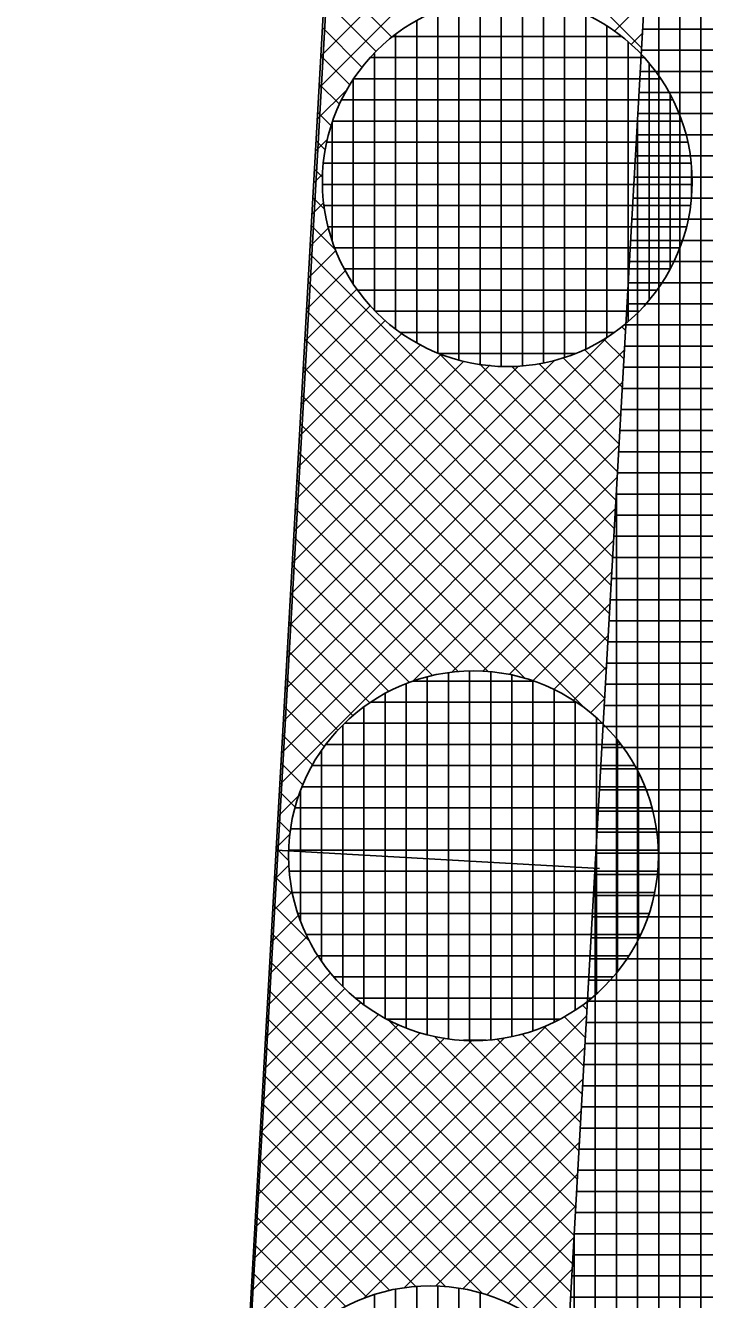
# Model space of a CAD drawing. Extents: x -565346 to -564154, y -1097386 to -1095620.
# Drawn here: x -564307.38 to -564300.96, y -1097289.41 to -1097277.36 of the extents above; entities that cross this region are included whole.
import ezdxf

# ---------------------------------------------------------------- set-up
doc = ezdxf.new("R2010")
doc.units = 0
for name, color, linetype in [('Vrstva 1', 7, 'Continuous'), ('Vrstva 41', 7, 'Continuous'), ('Vrstva 42', 7, 'Continuous'), ('Vrstva 43', 7, 'Continuous'), ('Vrstva 44', 7, 'Continuous')]:
    doc.layers.add(name, color=color, linetype=linetype)

msp = doc.modelspace()

# ---------------------------------------------------------------- linework, layer by layer
at = {"layer": 'Vrstva 1'}
msp.add_line((-564307.09, -1097322.09), (-564296.5, -1097135.53), dxfattribs=at)
at = {"layer": 'Vrstva 41'}
msp.add_line((-564301.949, -1097285.335), (-564305.011, -1097285.162), dxfattribs=at)
msp.add_lwpolyline([(-564307.383, -1097332.191), (-564304.399, -1097332.838), (-564304.096, -1097322.37), (-564303.226, -1097307.04), (-564296.016, -1097180.02), (-564294.347, -1097150.646), (-564297.42, -1097150.37), (-564307.09, -1097322.09)], close=True, dxfattribs=at)
at = {"layer": 'Vrstva 42'}
for p, q in [((-564301.392, -1097274.733), (-564304.604, -1097277.945)), ((-564301.726, -1097274.784), (-564304.587, -1097277.645)), ((-564304.421, -1097274.698), (-564301.553, -1097277.567)), ((-564304.542, -1097276.841), (-564303.914, -1097277.468)), ((-564304.557, -1097277.108), (-564304.063, -1097277.602)), ((-564301.528, -1097277.132), (-564301.807, -1097277.41)), ((-564304.572, -1097277.376), (-564304.196, -1097277.752)), ((-564301.545, -1097277.432), (-564301.65, -1097277.537)), ((-564304.587, -1097277.644), (-564304.313, -1097277.918)), ((-564304.602, -1097277.912), (-564304.412, -1097278.101)), ((-564304.345, -1097277.968), (-564304.621, -1097278.244)), ((-564304.617, -1097278.179), (-564304.491, -1097278.305)), ((-564304.526, -1097278.432), (-564304.638, -1097278.544)), ((-564304.632, -1097278.447), (-564304.546, -1097278.534)), ((-564304.57, -1097278.759), (-564304.655, -1097278.844)), ((-564304.647, -1097278.715), (-564304.572, -1097278.791)), ((-564304.663, -1097278.983), (-564304.552, -1097279.093)), ((-564304.561, -1097279.033), (-564304.672, -1097279.144)), ((-564304.678, -1097279.25), (-564304.448, -1097279.48)), ((-564304.516, -1097279.271), (-564304.688, -1097279.443)), ((-564304.447, -1097279.484), (-564304.705, -1097279.743)), ((-564304.693, -1097279.518), (-564301.826, -1097282.384)), ((-564304.356, -1097279.677), (-564304.722, -1097280.043)), ((-564304.248, -1097279.851), (-564304.739, -1097280.342)), ((-564304.708, -1097279.786), (-564301.842, -1097282.652)), ((-564304.121, -1097280.008), (-564304.756, -1097280.642)), ((-564304.723, -1097280.054), (-564301.857, -1097282.92)), ((-564303.978, -1097280.147), (-564304.773, -1097280.942)), ((-564301.742, -1097280.206), (-564301.705, -1097280.243)), ((-564301.861, -1097280.293), (-564304.908, -1097283.34)), ((-564303.82, -1097280.272), (-564304.79, -1097281.242)), ((-564304.738, -1097280.321), (-564301.872, -1097283.187)), ((-564301.908, -1097280.323), (-564301.72, -1097280.511)), ((-564301.716, -1097280.43), (-564304.925, -1097283.639)), ((-564303.644, -1097280.378), (-564304.807, -1097281.541)), ((-564303.47, -1097280.458), (-564301.811, -1097282.117)), ((-564302.091, -1097280.422), (-564301.735, -1097280.778)), ((-564302.374, -1097280.523), (-564304.891, -1097283.04)), ((-564302.712, -1097280.578), (-564304.874, -1097282.74)), ((-564302.984, -1097280.567), (-564304.857, -1097282.44)), ((-564303.233, -1097280.534), (-564304.84, -1097282.141)), ((-564303.449, -1097280.466), (-564304.823, -1097281.841)), ((-564303.089, -1097280.556), (-564301.796, -1097281.849)), ((-564302.781, -1097280.582), (-564301.781, -1097281.581)), ((-564302.524, -1097280.556), (-564301.766, -1097281.314)), ((-564302.295, -1097280.501), (-564301.751, -1097281.046)), ((-564304.753, -1097280.589), (-564301.887, -1097283.455)), ((-564301.733, -1097280.73), (-564304.942, -1097283.939)), ((-564304.768, -1097280.857), (-564301.902, -1097283.723)), ((-564301.75, -1097281.03), (-564304.958, -1097284.239)), ((-564304.783, -1097281.125), (-564302.087, -1097283.821)), ((-564301.767, -1097281.33), (-564304.975, -1097284.539)), ((-564304.798, -1097281.393), (-564302.655, -1097283.536)), ((-564304.813, -1097281.66), (-564303.002, -1097283.472)), ((-564301.784, -1097281.63), (-564303.716, -1097283.562)), ((-564304.828, -1097281.928), (-564303.285, -1097283.472)), ((-564301.801, -1097281.929), (-564303.349, -1097283.477)), ((-564304.843, -1097282.196), (-564303.531, -1097283.508)), ((-564301.818, -1097282.229), (-564303.057, -1097283.469)), ((-564304.859, -1097282.464), (-564303.748, -1097283.574)), ((-564301.835, -1097282.529), (-564302.804, -1097283.498)), ((-564304.874, -1097282.731), (-564303.945, -1097283.66)), ((-564301.852, -1097282.829), (-564302.581, -1097283.558)), ((-564304.889, -1097282.999), (-564304.123, -1097283.765)), ((-564301.869, -1097283.129), (-564302.381, -1097283.641)), ((-564304.904, -1097283.267), (-564304.283, -1097283.888)), ((-564301.886, -1097283.429), (-564302.2, -1097283.743)), ((-564304.919, -1097283.535), (-564304.427, -1097284.026)), ((-564304.934, -1097283.802), (-564304.556, -1097284.18)), ((-564301.903, -1097283.729), (-564302.036, -1097283.862)), ((-564304.949, -1097284.07), (-564304.667, -1097284.352)), ((-564304.964, -1097284.338), (-564304.759, -1097284.543)), ((-564304.796, -1097284.642), (-564304.992, -1097284.838)), ((-564304.979, -1097284.606), (-564304.83, -1097284.755)), ((-564304.994, -1097284.873), (-564304.878, -1097284.99)), ((-564304.881, -1097285.009), (-564305.009, -1097285.138)), ((-564305.009, -1097285.141), (-564304.892, -1097285.259)), ((-564304.889, -1097285.301), (-564305.026, -1097285.438)), ((-564305.024, -1097285.409), (-564304.856, -1097285.577)), ((-564304.86, -1097285.554), (-564305.043, -1097285.737)), ((-564305.039, -1097285.677), (-564304.694, -1097286.022)), ((-564304.8, -1097285.777), (-564305.06, -1097286.037)), ((-564304.717, -1097285.977), (-564305.077, -1097286.337)), ((-564305.055, -1097285.945), (-564302.191, -1097288.808)), ((-564304.615, -1097286.158), (-564305.094, -1097286.637)), ((-564305.07, -1097286.212), (-564302.206, -1097289.076)), ((-564304.496, -1097286.322), (-564305.11, -1097286.936)), ((-564304.36, -1097286.469), (-564305.127, -1097287.236)), ((-564305.085, -1097286.48), (-564302.221, -1097289.343)), ((-564304.209, -1097286.601), (-564305.144, -1097287.536)), ((-564302.073, -1097286.727), (-564305.279, -1097289.933)), ((-564304.041, -1097286.716), (-564305.161, -1097287.835)), ((-564302.11, -1097286.626), (-564302.07, -1097286.667)), ((-564302.447, -1097286.819), (-564305.262, -1097289.634)), ((-564303.856, -1097286.813), (-564305.178, -1097288.135)), ((-564305.1, -1097286.748), (-564302.237, -1097289.611)), ((-564303.952, -1097286.764), (-564302.176, -1097288.54)), ((-564302.473, -1097286.829), (-564302.1, -1097287.202)), ((-564302.282, -1097286.737), (-564302.085, -1097286.934)), ((-564302.848, -1097286.937), (-564305.245, -1097289.334)), ((-564303.157, -1097286.963), (-564305.229, -1097289.034)), ((-564303.413, -1097286.936), (-564305.212, -1097288.735)), ((-564303.648, -1097286.888), (-564305.195, -1097288.435)), ((-564303.507, -1097286.926), (-564302.161, -1097288.273)), ((-564303.192, -1097286.959), (-564302.146, -1097288.005)), ((-564302.92, -1097286.948), (-564302.13, -1097287.737)), ((-564302.685, -1097286.9), (-564302.115, -1097287.47)), ((-564302.09, -1097287.027), (-564305.296, -1097290.233)), ((-564305.115, -1097287.016), (-564302.456, -1097289.674)), ((-564305.13, -1097287.283), (-564303.055, -1097289.359)), ((-564302.107, -1097287.327), (-564304.184, -1097289.404)), ((-564305.145, -1097287.551), (-564303.404, -1097289.292)), ((-564302.124, -1097287.627), (-564303.801, -1097289.304)), ((-564305.16, -1097287.819), (-564303.688, -1097289.291)), ((-564302.141, -1097287.927), (-564303.501, -1097289.287)), ((-564305.175, -1097288.087), (-564303.935, -1097289.327)), ((-564302.158, -1097288.227), (-564303.245, -1097289.313)), ((-564305.19, -1097288.354), (-564304.153, -1097289.392)), ((-564302.175, -1097288.526), (-564303.017, -1097289.369)), ((-564305.205, -1097288.622), (-564304.35, -1097289.478)), ((-564305.22, -1097288.89), (-564304.528, -1097289.582)), ((-564302.192, -1097288.826), (-564302.815, -1097289.449)), ((-564302.209, -1097289.126), (-564302.632, -1097289.549)), ((-564305.235, -1097289.158), (-564304.689, -1097289.704))]:
    msp.add_line(p, q, dxfattribs=at)
at = {"layer": 'Vrstva 43'}
for p, q in [((-564300.99, -1097329.68), (-564300.99, -1097267.655)), ((-564301.19, -1097330.056), (-564301.19, -1097271.178)), ((-564301.39, -1097330.432), (-564301.39, -1097274.701)), ((-564301.543, -1097277.39), (-564294.531, -1097277.39)), ((-564301.554, -1097277.59), (-564294.543, -1097277.59)), ((-564301.565, -1097277.79), (-564294.554, -1097277.79)), ((-564301.577, -1097277.99), (-564294.566, -1097277.99)), ((-564301.59, -1097330.809), (-564301.59, -1097278.224)), ((-564301.588, -1097278.19), (-564294.577, -1097278.19)), ((-564301.599, -1097278.39), (-564294.588, -1097278.39)), ((-564301.611, -1097278.59), (-564294.6, -1097278.59)), ((-564301.622, -1097278.79), (-564294.611, -1097278.79)), ((-564301.634, -1097278.99), (-564294.622, -1097278.99)), ((-564301.645, -1097279.19), (-564294.634, -1097279.19)), ((-564301.656, -1097279.39), (-564294.645, -1097279.39)), ((-564301.668, -1097279.59), (-564294.656, -1097279.59)), ((-564301.679, -1097279.79), (-564294.668, -1097279.79)), ((-564301.69, -1097279.99), (-564294.679, -1097279.99)), ((-564301.702, -1097280.19), (-564294.69, -1097280.19)), ((-564301.713, -1097280.39), (-564294.702, -1097280.39)), ((-564301.724, -1097280.59), (-564294.713, -1097280.59)), ((-564301.736, -1097280.79), (-564294.724, -1097280.79)), ((-564301.747, -1097280.99), (-564294.736, -1097280.99)), ((-564301.758, -1097281.19), (-564294.747, -1097281.19)), ((-564301.77, -1097281.39), (-564294.759, -1097281.39)), ((-564301.781, -1097281.59), (-564294.77, -1097281.59)), ((-564301.792, -1097281.79), (-564294.781, -1097281.79)), ((-564301.79, -1097331.185), (-564301.79, -1097281.746)), ((-564301.804, -1097281.99), (-564294.793, -1097281.99)), ((-564301.815, -1097282.19), (-564294.804, -1097282.19)), ((-564301.827, -1097282.39), (-564294.815, -1097282.39)), ((-564301.838, -1097282.59), (-564294.827, -1097282.59)), ((-564301.849, -1097282.79), (-564294.838, -1097282.79)), ((-564301.861, -1097282.99), (-564294.849, -1097282.99)), ((-564301.872, -1097283.19), (-564294.861, -1097283.19)), ((-564301.883, -1097283.39), (-564294.872, -1097283.39)), ((-564301.895, -1097283.59), (-564294.883, -1097283.59)), ((-564301.906, -1097283.79), (-564294.895, -1097283.79)), ((-564301.917, -1097283.99), (-564294.906, -1097283.99)), ((-564301.929, -1097284.19), (-564294.917, -1097284.19)), ((-564301.94, -1097284.39), (-564294.929, -1097284.39)), ((-564301.951, -1097284.59), (-564294.94, -1097284.59)), ((-564301.963, -1097284.79), (-564294.951, -1097284.79)), ((-564301.974, -1097284.99), (-564294.963, -1097284.99)), ((-564301.99, -1097331.561), (-564301.99, -1097285.269)), ((-564301.986, -1097285.19), (-564294.974, -1097285.19)), ((-564301.997, -1097285.39), (-564294.986, -1097285.39)), ((-564302.008, -1097285.59), (-564294.997, -1097285.59)), ((-564302.02, -1097285.79), (-564295.008, -1097285.79)), ((-564302.031, -1097285.99), (-564295.02, -1097285.99)), ((-564302.042, -1097286.19), (-564295.031, -1097286.19)), ((-564302.054, -1097286.39), (-564295.042, -1097286.39)), ((-564302.065, -1097286.59), (-564295.054, -1097286.59)), ((-564302.076, -1097286.79), (-564295.065, -1097286.79)), ((-564302.088, -1097286.99), (-564295.076, -1097286.99)), ((-564302.099, -1097287.19), (-564295.088, -1097287.19)), ((-564302.11, -1097287.39), (-564295.099, -1097287.39)), ((-564302.122, -1097287.59), (-564295.11, -1097287.59)), ((-564302.133, -1097287.79), (-564295.122, -1097287.79)), ((-564302.144, -1097287.99), (-564295.133, -1097287.99)), ((-564302.156, -1097288.19), (-564295.144, -1097288.19)), ((-564302.167, -1097288.39), (-564295.156, -1097288.39)), ((-564302.179, -1097288.59), (-564295.167, -1097288.59)), ((-564302.19, -1097288.79), (-564295.178, -1097288.79)), ((-564302.19, -1097331.937), (-564302.19, -1097288.792)), ((-564302.201, -1097288.99), (-564295.19, -1097288.99)), ((-564302.213, -1097289.19), (-564295.201, -1097289.19)), ((-564302.224, -1097289.39), (-564295.213, -1097289.39))]:
    msp.add_line(p, q, dxfattribs=at)
msp.add_lwpolyline([(-564283.37, -1096906.18), (-564284.87, -1096930.83), (-564282.373, -1096930.972), (-564294.286, -1097140.634), (-564296.782, -1097140.492), (-564297.42, -1097150.37), (-564294.347, -1097150.646), (-564303.226, -1097307.04), (-564304.096, -1097322.37), (-564304.399, -1097332.838), (-564302.848, -1097333.175), (-564297.082, -1097322.329), (-564293.197, -1097253.877), (-564289.027, -1097180.417), (-564287.358, -1097151.043), (-564285.364, -1097151.156), (-564284.798, -1097141.172), (-564286.791, -1097141.059), (-564274.888, -1096931.397), (-564272.899, -1096931.51), (-564271.475, -1096906.55)], dxfattribs=at)
at = {"layer": 'Vrstva 44'}
for p, q in [((-564302.88, -1097277.087), (-564302.88, -1097280.583)), ((-564303.28, -1097277.146), (-564303.28, -1097280.522)), ((-564303.08, -1097277.105), (-564303.08, -1097280.564)), ((-564302.68, -1097277.092), (-564302.68, -1097280.577)), ((-564302.48, -1097277.119), (-564302.48, -1097280.548)), ((-564302.28, -1097277.172), (-564302.28, -1097280.496)), ((-564303.68, -1097277.311), (-564303.68, -1097280.358)), ((-564303.48, -1097277.213), (-564303.48, -1097280.456)), ((-564302.08, -1097277.252), (-564302.08, -1097280.418)), ((-564303.88, -1097277.44), (-564303.88, -1097280.227)), ((-564301.88, -1097277.361), (-564301.88, -1097280.307)), ((-564303.905, -1097277.46), (-564301.741, -1097277.46)), ((-564301.68, -1097277.511), (-564301.68, -1097280.157)), ((-564304.119, -1097277.66), (-564301.528, -1097277.66)), ((-564304.08, -1097277.62), (-564304.08, -1097280.049)), ((-564301.48, -1097277.712), (-564301.48, -1097279.953)), ((-564304.28, -1097277.869), (-564304.28, -1097279.8)), ((-564304.274, -1097277.86), (-564301.37, -1097277.86)), ((-564301.28, -1097278.01), (-564301.28, -1097279.656)), ((-564304.391, -1097278.06), (-564301.256, -1097278.06)), ((-564304.48, -1097278.275), (-564304.48, -1097279.396)), ((-564304.475, -1097278.26), (-564301.171, -1097278.26)), ((-564304.531, -1097278.46), (-564301.113, -1097278.46)), ((-564304.562, -1097278.66), (-564301.083, -1097278.66)), ((-564301.08, -1097278.7), (-564301.08, -1097278.98)), ((-564304.571, -1097278.86), (-564301.075, -1097278.86)), ((-564304.558, -1097279.06), (-564301.089, -1097279.06)), ((-564304.519, -1097279.26), (-564301.126, -1097279.26)), ((-564304.455, -1097279.46), (-564301.189, -1097279.46)), ((-564304.364, -1097279.66), (-564301.282, -1097279.66)), ((-564304.24, -1097279.86), (-564301.406, -1097279.86)), ((-564304.069, -1097280.06), (-564301.577, -1097280.06)), ((-564303.834, -1097280.26), (-564301.811, -1097280.26)), ((-564303.469, -1097280.46), (-564302.179, -1097280.46)), ((-564303.18, -1097283.466), (-564303.18, -1097286.963)), ((-564302.98, -1097283.473), (-564302.98, -1097286.955)), ((-564303.78, -1097283.584), (-564303.78, -1097286.843)), ((-564303.709, -1097283.56), (-564302.577, -1097283.56)), ((-564303.58, -1097283.521), (-564303.58, -1097286.908)), ((-564303.38, -1097283.482), (-564303.38, -1097286.947)), ((-564302.78, -1097283.503), (-564302.78, -1097286.924)), ((-564302.58, -1097283.559), (-564302.58, -1097286.869)), ((-564303.98, -1097283.679), (-564303.98, -1097286.75)), ((-564302.38, -1097283.642), (-564302.38, -1097286.789)), ((-564304.18, -1097283.806), (-564304.18, -1097286.622)), ((-564304.114, -1097283.76), (-564302.17, -1097283.76)), ((-564302.18, -1097283.754), (-564302.18, -1097286.673)), ((-564304.362, -1097283.96), (-564301.924, -1097283.96)), ((-564301.98, -1097283.909), (-564301.98, -1097286.521)), ((-564304.38, -1097283.979), (-564304.38, -1097286.45)), ((-564304.539, -1097284.16), (-564301.749, -1097284.16)), ((-564301.78, -1097284.119), (-564301.78, -1097286.308)), ((-564304.58, -1097284.217), (-564304.58, -1097286.212)), ((-564304.669, -1097284.36), (-564301.616, -1097284.36)), ((-564301.58, -1097284.432), (-564301.58, -1097285.998)), ((-564304.764, -1097284.56), (-564301.522, -1097284.56)), ((-564304.78, -1097284.598), (-564304.78, -1097285.828)), ((-564304.832, -1097284.76), (-564301.455, -1097284.76)), ((-564304.874, -1097284.96), (-564301.413, -1097284.96)), ((-564304.891, -1097285.16), (-564301.394, -1097285.16)), ((-564304.885, -1097285.36), (-564301.4, -1097285.36)), ((-564304.857, -1097285.56), (-564301.43, -1097285.56)), ((-564304.805, -1097285.76), (-564301.483, -1097285.76)), ((-564304.725, -1097285.96), (-564301.561, -1097285.96)), ((-564304.613, -1097286.16), (-564301.673, -1097286.16)), ((-564304.466, -1097286.36), (-564301.823, -1097286.36)), ((-564304.259, -1097286.56), (-564302.028, -1097286.56)), ((-564303.962, -1097286.76), (-564302.327, -1097286.76)), ((-564303.237, -1097286.96), (-564303.024, -1097286.96)), ((-564304.08, -1097289.368), (-564304.08, -1097292.701)), ((-564303.88, -1097289.316), (-564303.88, -1097292.751)), ((-564303.68, -1097289.289), (-564303.68, -1097292.777)), ((-564303.48, -1097289.287), (-564303.48, -1097292.781)), ((-564303.28, -1097289.307), (-564303.28, -1097292.762)), ((-564303.08, -1097289.351), (-564303.08, -1097292.718))]:
    msp.add_line(p, q, dxfattribs=at)
for centre in [(-564302.823, -1097278.834), (-564303.143, -1097285.214), (-564303.552, -1097291.034)]:
    msp.add_circle(centre, 1.75, dxfattribs=at)

doc.saveas('drawing.dxf')
